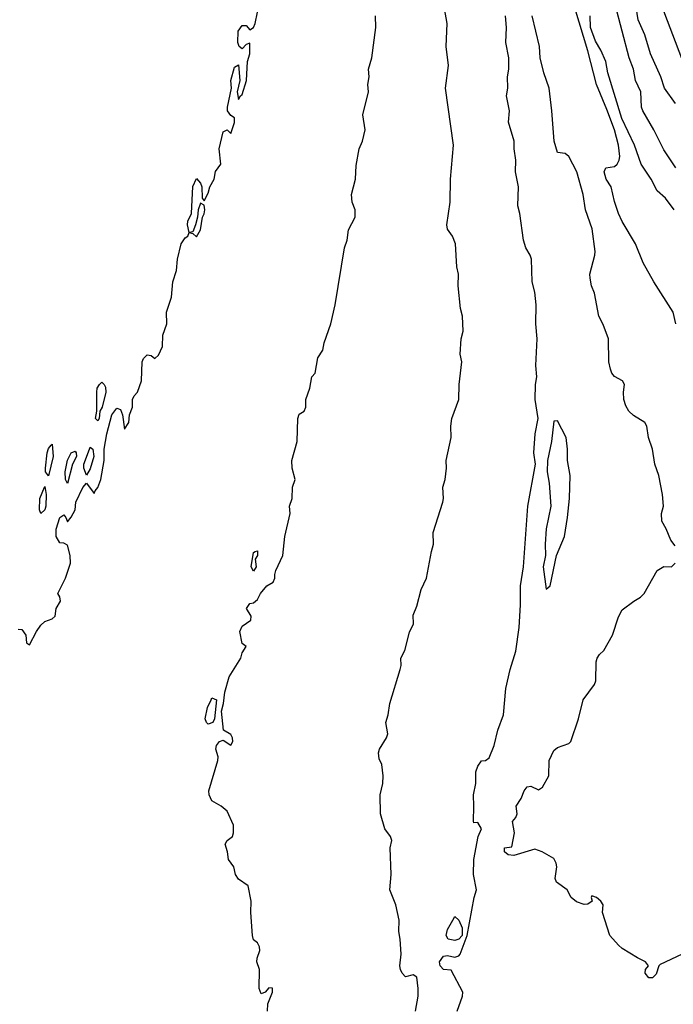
# Model space of a CAD drawing. Header units: metres. Extents: x -46681 to -43747, y -240911 to -237677.
# Tile 365 of 656: x -44839 to -44753, y -240104 to -239975. Entities that reach past the tile are written whole.
import ezdxf

# ---------------------------------------------------------------- set-up
doc = ezdxf.new("R2010")
doc.units = ezdxf.units.M
doc.layers.add('CONTOUR_INDEX', color=1, linetype='Continuous')
doc.layers.add('CONTOUR_INTER', color=3, linetype='Continuous')

msp = doc.modelspace()

# ---------------------------------------------------------------- linework, layer by layer
at = {"layer": 'CONTOUR_INDEX'}
for points, elevation in [([(-44839.6, -240054.74), (-44839.1, -240054.77), (-44838.56, -240055.52), (-44838.51, -240056.52), (-44838.1, -240056.77), (-44837.16, -240055.02), (-44836.6, -240054.22), (-44836.1, -240053.7), (-44835.1, -240053.35), (-44834.73, -240053.02), (-44834.6, -240052.02), (-44834.01, -240051.02), (-44834.1, -240050.46), (-44834.38, -240050.02), (-44833.36, -240048.02), (-44832.69, -240046.02), (-44832.74, -240045.02), (-44833.1, -240043.68), (-44833.6, -240043.4), (-44834.1, -240043.36), (-44834.61, -240042.52), (-44834.6, -240041.55), (-44834.1, -240040.04), (-44833.6, -240039.69), (-44833.32, -240040.02), (-44833.1, -240040.62), (-44832.6, -240039.98), (-44832.11, -240039.02), (-44831.99, -240038.02), (-44831.1, -240036.09), (-44830.6, -240035.52), (-44829.6, -240036.88), (-44829.46, -240036.52), (-44829.1, -240036.1), (-44828.7, -240035.02), (-44828.28, -240032.52), (-44828.27, -240031.02), (-44827.93, -240029.02), (-44827.27, -240026.52), (-44826.6, -240025.64), (-44826.1, -240025.83), (-44825.85, -240026.52), (-44825.6, -240028.41), (-44825.01, -240027.52), (-44824.94, -240026.52), (-44824.54, -240025.52), (-44824.56, -240024.52), (-44824.34, -240024.02), (-44823.9, -240023.52), (-44823.37, -240022.02), (-44823.26, -240019.52), (-44823.1, -240019.11), (-44822.6, -240018.64), (-44822.1, -240018.69), (-44821.6, -240019.1), (-44821.1, -240018.66), (-44820.61, -240017.52), (-44820.54, -240016.02), (-44820.04, -240014.52), (-44820.05, -240013.02), (-44819.43, -240011.02), (-44819.25, -240009.02), (-44818.73, -240007.52), (-44818.62, -240006.02), (-44818.14, -240004.02), (-44817.6, -240003.24), (-44817.25, -240003.02), (-44817.1, -240002.52), (-44817.29, -240001.52), (-44817.24, -240001.02), (-44816.77, -240000.02), (-44816.6, -239996.48), (-44816.1, -239995.41), (-44815.59, -239996.02), (-44815.43, -239996.52), (-44815.38, -239998.02), (-44815.1, -239998.37), (-44814.6, -239997.34), (-44814.37, -239996.52), (-44813.81, -239995.52), (-44813.6, -239994.47), (-44812.91, -239993.52), (-44813.12, -239991.52), (-44812.6, -239989.29), (-44812.1, -239989.01), (-44811.6, -239989.51), (-44811.1, -239988.06), (-44811.1, -239987.43), (-44811.6, -239987.13), (-44812.02, -239986.52), (-44812.03, -239986.02), (-44811.52, -239983.52), (-44811.6, -239982.52), (-44811.1, -239980.78), (-44810.6, -239980.45), (-44810.41, -239982.52), (-44810.78, -239984.02), (-44810.6, -239985.01), (-44810.34, -239984.52), (-44810.1, -239984.35), (-44809.55, -239982.52), (-44809.41, -239980.02), (-44809.09, -239979.02), (-44809.1, -239977.61), (-44809.6, -239977.78), (-44810.1, -239978.36), (-44810.52, -239978.02), (-44810.66, -239977.52), (-44810.62, -239976.02), (-44810.1, -239975.29), (-44809.6, -239975.28), (-44809.1, -239975.83), (-44808.6, -239975.52), (-44808.4, -239975.02), (-44807.8, -239972.02)], 70), ([(-44753.05, -240014.52), (-44753.38, -240013.02), (-44755.94, -240009.02), (-44757.33, -240006.52), (-44758.33, -240004.02), (-44760.1, -240001.07), (-44760.59, -240000.02), (-44761.1, -239998.45), (-44761.55, -239996.52), (-44762.21, -239995.52), (-44762.46, -239994.52), (-44762.24, -239994.02), (-44761.1, -239993.82), (-44760.74, -239993.52), (-44760.49, -239993.02), (-44760.41, -239992.52), (-44760.6, -239991.04), (-44761.11, -239989.02), (-44762.1, -239986.31), (-44763.49, -239983.02), (-44764.6, -239978.6), (-44766.91, -239971.02)], 75), ([(-44815.6, -239998.66), (-44815.91, -239999.52), (-44815.97, -240000.52), (-44816.23, -240001.52), (-44816.6, -240002.43), (-44817.09, -240002.52), (-44816.6, -240002.64), (-44816.1, -240003.1), (-44815.6, -240002.19), (-44815.34, -240000.52), (-44815.1, -240000.07), (-44815.02, -239999.52), (-44815.1, -239998.93), (-44815.6, -239998.66)], 70), ([(-44828.89, -240022.52), (-44828.6, -240022.2), (-44828.26, -240022.52), (-44828.1, -240022.88), (-44828.04, -240023.52), (-44828.54, -240025.52), (-44828.86, -240026.02), (-44828.95, -240027.02), (-44829.1, -240027.32), (-44829.43, -240027.02), (-44829.24, -240026.02), (-44829.25, -240023.52), (-44829.18, -240023.02), (-44828.89, -240022.52)], 70), ([(-44835.26, -240030.52), (-44835.1, -240030.39), (-44834.97, -240032.02), (-44835.6, -240034.56), (-44835.99, -240034.02), (-44836.01, -240033.52), (-44835.76, -240031.52), (-44835.6, -240030.93), (-44835.26, -240030.52)], 70), ([(-44832.62, -240031.52), (-44832.1, -240031.31), (-44831.96, -240031.52), (-44831.92, -240032.02), (-44832.42, -240033.02), (-44833.1, -240035.55), (-44833.35, -240035.02), (-44833.42, -240034.02), (-44833.1, -240032.49), (-44832.62, -240031.52)], 70), ([(-44830.21, -240031.02), (-44830.1, -240030.77), (-44829.78, -240031.02), (-44829.63, -240032.02), (-44830.1, -240033.61), (-44830.6, -240034.46), (-44830.96, -240033.52), (-44830.93, -240033.02), (-44830.21, -240031.02)], 70), ([(-44836.12, -240036.02), (-44836.1, -240035.93), (-44835.92, -240037.02), (-44835.96, -240038.52), (-44836.1, -240039.03), (-44836.6, -240039.52), (-44836.79, -240039.02), (-44836.73, -240037.52), (-44836.12, -240036.02)], 70)]:
    msp.add_lwpolyline(points, dxfattribs=dict(at, elevation=elevation))
at = {"layer": 'CONTOUR_INTER'}
for points, elevation in [([(-44753.08, -239985.52), (-44754.52, -239983.52), (-44755.01, -239982.02), (-44756.35, -239979.02), (-44757.12, -239976.52), (-44757.98, -239974.52), (-44758.37, -239972.02)], 78), ([(-44751.91, -239980.52), (-44755.31, -239971.52)], 79), ([(-44787.29, -240105.02), (-44786.93, -240103.02), (-44786.93, -240102.02), (-44787.12, -240100.52), (-44787.6, -240100.22), (-44788.6, -240100.5), (-44789.04, -240100.02), (-44789.27, -240099.52), (-44789.34, -240099.02), (-44789.2, -240097.52), (-44789.32, -240095.52), (-44789.5, -240094.52), (-44789.46, -240093.02), (-44789.87, -240091.02), (-44790.67, -240089.02), (-44790.52, -240087.02), (-44790.65, -240083.52), (-44790.41, -240082.52), (-44790.58, -240082.02), (-44791.35, -240081.02), (-44791.92, -240079.02), (-44791.95, -240076.52), (-44791.61, -240075.02), (-44791.56, -240074.02), (-44791.73, -240072.52), (-44792.1, -240071.79), (-44792.18, -240071.02), (-44792.03, -240070.52), (-44791.1, -240069.02), (-44790.93, -240068.52), (-44791.18, -240067.02), (-44790.88, -240066.02), (-44790.69, -240064.52), (-44789.31, -240060.02), (-44789.19, -240059.52), (-44789.24, -240058.52), (-44788.69, -240057.52), (-44788.1, -240055.12), (-44787.55, -240054.02), (-44787.6, -240052.9), (-44787.1, -240051.69), (-44786.53, -240049.52), (-44785.84, -240048.02), (-44785.21, -240044.52), (-44784.92, -240043.52), (-44784.95, -240042.02), (-44783.69, -240038.02), (-44783.61, -240037.52), (-44783.69, -240036.02), (-44783.41, -240035.02), (-44783.21, -240033.52), (-44783.25, -240032.52), (-44782.6, -240029.52), (-44782.63, -240028.02), (-44782.5, -240027.02), (-44781.58, -240024.52), (-44781.56, -240022.52), (-44781.22, -240019.52), (-44781.43, -240018.52), (-44781.27, -240016.52), (-44781.03, -240015.52), (-44781.1, -240013.52), (-44781.39, -240012.52), (-44781.67, -240009.52), (-44781.62, -240008.02), (-44781.84, -240007.02), (-44782.03, -240004.02), (-44782.41, -240003.02), (-44783.1, -240002.08), (-44783.19, -240001.52), (-44782.72, -239998.52), (-44782.7, -239995.52), (-44782.28, -239991.02), (-44783.34, -239983.52), (-44782.94, -239980.52), (-44783.25, -239978.02), (-44783.12, -239975.02), (-44783.5, -239973.02)], 72), ([(-44753.02, -239994.02), (-44754.6, -239991.65), (-44755.91, -239989.02), (-44757.37, -239986.52), (-44757.57, -239986.02), (-44757.63, -239984.02), (-44758.35, -239982.52), (-44758.61, -239981.02), (-44759.18, -239979.52), (-44761, -239972.52)], 77), ([(-44806.76, -240105.02), (-44806.71, -240104.02), (-44806.12, -240102.52), (-44806.1, -240101.96), (-44806.6, -240101.91), (-44807.1, -240102.52), (-44807.6, -240102.74), (-44807.86, -240102.02), (-44807.83, -240099.52), (-44808.2, -240098.52), (-44808.15, -240098.02), (-44807.77, -240097.02), (-44807.81, -240096.52), (-44808.09, -240096.02), (-44808.6, -240095.62), (-44808.74, -240095.02), (-44808.99, -240092.02), (-44808.92, -240090.52), (-44809.32, -240088.52), (-44810.6, -240087.61), (-44810.98, -240087.02), (-44811.2, -240086.02), (-44811.89, -240085.02), (-44812.03, -240084.02), (-44812.33, -240083.02), (-44812.09, -240082.52), (-44811.39, -240082.02), (-44811.23, -240081.52), (-44811.25, -240080.52), (-44812.1, -240078.68), (-44812.87, -240078.02), (-44814.1, -240077.3), (-44814.45, -240076.52), (-44814.5, -240076.02), (-44813.32, -240072.02), (-44813.27, -240071.52), (-44813.57, -240070.52), (-44813.49, -240070.02), (-44813.1, -240069.53), (-44812.6, -240069.33), (-44811.6, -240069.98), (-44811.32, -240069.52), (-44811.37, -240069.02), (-44811.6, -240068.59), (-44812.57, -240068.02), (-44812.83, -240065.52), (-44812.56, -240064.52), (-44812.39, -240063.02), (-44811.82, -240061.02), (-44810.3, -240058.52), (-44810.1, -240057.84), (-44809.59, -240057.02), (-44810.1, -240056.59), (-44810.4, -240055.02), (-44810.1, -240054.31), (-44808.97, -240053.52), (-44808.92, -240053.02), (-44809.54, -240052.02), (-44809.1, -240051.33), (-44808.6, -240051.27), (-44808.1, -240050.81), (-44807.7, -240050.02), (-44806.88, -240049.02), (-44806.02, -240048.52), (-44805.8, -240048.02), (-44805.82, -240047.52), (-44805.67, -240047.02), (-44804.75, -240045.02), (-44804.49, -240042.52), (-44803.78, -240039.52), (-44803.9, -240038.52), (-44803.52, -240037.52), (-44803.49, -240036.02), (-44803.15, -240035.02), (-44803.52, -240033.52), (-44803.57, -240032.52), (-44802.86, -240030.02), (-44802.77, -240027.02), (-44802.6, -240026.44), (-44801.95, -240026.02), (-44801.73, -240025.52), (-44801.72, -240024.52), (-44801.21, -240023.02), (-44800.96, -240021.52), (-44800.52, -240021.02), (-44800.13, -240019.02), (-44799.51, -240018.02), (-44799.32, -240017.02), (-44798.45, -240014.52), (-44797.85, -240012.02), (-44796.65, -240004.52), (-44796.28, -240003.52), (-44796.1, -240002.17), (-44795.22, -240000.52), (-44795.24, -239999.52), (-44795.64, -239998.52), (-44795.71, -239997.52), (-44795.19, -239995.52), (-44795.1, -239993.71), (-44794.73, -239991.52), (-44794.28, -239990.52), (-44793.92, -239989.02), (-44794.22, -239987.02), (-44793.48, -239984.02), (-44793.55, -239983.02), (-44793.4, -239982.02), (-44793.46, -239981.02), (-44793.06, -239979.52), (-44792.51, -239975.52), (-44792.58, -239974.02)], 71), ([(-44781.8, -240105.02), (-44781.12, -240103.02), (-44781.07, -240102.52), (-44782.6, -240099.6), (-44783.6, -240099.5), (-44784.06, -240099.02), (-44784.15, -240098.52), (-44783.6, -240097.77), (-44783.1, -240097.66), (-44782.1, -240097.88), (-44781.6, -240097.73), (-44781.43, -240097.52), (-44780.5, -240095.02), (-44779.59, -240090.02), (-44779.26, -240089.02), (-44779.68, -240087.02), (-44779.62, -240085.02), (-44779.05, -240082.02), (-44778.6, -240081.02), (-44779.1, -240080.17), (-44779.6, -240080.23), (-44779.68, -240080.02), (-44779.6, -240078.02), (-44779.68, -240076.52), (-44779.37, -240075.02), (-44779.34, -240073.52), (-44779.1, -240072.77), (-44778.6, -240072.06), (-44778.1, -240071.99), (-44777.6, -240071.65), (-44776.95, -240070.02), (-44776.48, -240068.02), (-44775.72, -240066.02), (-44775.39, -240062.52), (-44774.82, -240060.02), (-44774.1, -240057.64), (-44773.65, -240054.52), (-44773.46, -240051.52), (-44773.49, -240049.02), (-44773.09, -240046.52), (-44772.52, -240038.52), (-44771.49, -240033.02), (-44771.73, -240031.52), (-44771.54, -240029.02), (-44771.14, -240027.02), (-44771.53, -240024.52), (-44771.49, -240022.52), (-44771.31, -240021.52), (-44771.46, -240020.02), (-44771.3, -240016.52), (-44771.48, -240014.52), (-44771.43, -240012.02), (-44771.6, -240010.37), (-44771.95, -240009.02), (-44772.04, -240006.02), (-44772.19, -240005.52), (-44772.76, -240004.52), (-44773.09, -240003.52), (-44773.56, -240000.02), (-44773.82, -239999.02), (-44773.76, -239996.52), (-44774.14, -239994.52), (-44774.08, -239993.02), (-44774.31, -239991.52), (-44774.31, -239990.52), (-44775.04, -239988.02), (-44774.91, -239986.52), (-44775.32, -239984.52), (-44775.14, -239983.52), (-44775.2, -239982.02), (-44775.03, -239981.02), (-44775.02, -239979.52), (-44775.39, -239977.52), (-44775.33, -239975.52), (-44775.44, -239974.02)], 73), ([(-44753.1, -240043.75), (-44753.71, -240043.02), (-44754.3, -240041.52), (-44754.86, -240040.52), (-44754.92, -240039.52), (-44754.65, -240038.52), (-44754.8, -240037.02), (-44755.28, -240034.52), (-44755.8, -240033.02), (-44756.12, -240031.02), (-44756.64, -240029.52), (-44756.85, -240028.02), (-44757.1, -240027.52), (-44758.6, -240026.6), (-44759.2, -240026.02), (-44759.6, -240025.35), (-44759.89, -240024.52), (-44759.94, -240023.52), (-44759.8, -240022.52), (-44760.06, -240022.02), (-44761.1, -240021.47), (-44761.45, -240021.02), (-44761.63, -240020.52), (-44761.86, -240019.52), (-44761.89, -240016.52), (-44762.6, -240014.62), (-44763.16, -240013.52), (-44763.72, -240010.52), (-44764.14, -240009.52), (-44764.32, -240008.52), (-44764.34, -240008.02), (-44763.68, -240005.52), (-44763.66, -240005.02), (-44764.04, -240002.02), (-44764.92, -239999.52), (-44765.22, -239997.52), (-44766.08, -239994.52), (-44767.13, -239992.52), (-44767.6, -239992.11), (-44768.6, -239991.97), (-44769.05, -239990.52), (-44769.34, -239986.52), (-44769.72, -239983.52), (-44770.4, -239981.52), (-44770.88, -239979.52), (-44770.98, -239978.02), (-44771.92, -239974.02)], 74), ([(-44753.26, -239999.52), (-44754.4, -239998.02), (-44755.47, -239997.02), (-44756.26, -239995.52), (-44757.59, -239993.52), (-44758.49, -239991.02), (-44760.14, -239987.52), (-44761.98, -239981.52), (-44762.23, -239980.02), (-44762.9, -239978.52), (-44763.6, -239977.35), (-44764.27, -239975.52), (-44764.29, -239974.02)], 76), ([(-44769.1, -240027.34), (-44769.39, -240030.02), (-44769.92, -240032.52), (-44769.96, -240034.02), (-44769.72, -240035.52), (-44769.5, -240038.52), (-44770.09, -240041.52), (-44770.24, -240043.52), (-44770.17, -240045.02), (-44770.48, -240046.52), (-44770.1, -240049.44), (-44769.58, -240049.02), (-44768.72, -240045.02), (-44767.69, -240042.52), (-44767.27, -240040.02), (-44767.03, -240037.52), (-44766.95, -240034.52), (-44767.28, -240032.52), (-44767.27, -240031.02), (-44767.48, -240029.52), (-44768.6, -240027.32), (-44769.1, -240027.34)], 73), ([(-44808.39, -240044.52), (-44808.1, -240044.42), (-44808.09, -240045.02), (-44808.38, -240045.52), (-44808.28, -240046.52), (-44808.6, -240047.11), (-44808.91, -240046.52), (-44808.6, -240044.62), (-44808.39, -240044.52)], 71), ([(-44752.18, -240097.52), (-44755.1, -240098.87), (-44755.26, -240099.02), (-44755.6, -240100.11), (-44756.1, -240100.61), (-44756.6, -240100.61), (-44757.09, -240100.02), (-44757.01, -240099.52), (-44756.62, -240099.02), (-44757.01, -240098.52), (-44758.1, -240098), (-44760.1, -240096.75), (-44760.6, -240096.33), (-44761.7, -240095.02), (-44762.69, -240092.02), (-44762.61, -240091.02), (-44762.92, -240090.52), (-44763.49, -240090.02), (-44764.1, -240089.8), (-44764.18, -240090.02), (-44764.06, -240090.52), (-44764.6, -240090.92), (-44765.1, -240090.95), (-44766.1, -240090.63), (-44766.82, -240090.02), (-44767.34, -240089.02), (-44768.76, -240088.02), (-44768.9, -240087.52), (-44768.71, -240086.02), (-44768.77, -240085.52), (-44769.1, -240084.92), (-44770.64, -240084.02), (-44771.6, -240083.69), (-44774.37, -240084.52), (-44775.1, -240084.43), (-44775.6, -240084.02), (-44775.58, -240083.52), (-44774.6, -240083.38), (-44774.28, -240081.52), (-44774.52, -240080.02), (-44774.08, -240079.52), (-44773.91, -240079.02), (-44774.04, -240078.02), (-44773.39, -240077.02), (-44772.99, -240076.02), (-44772.6, -240075.47), (-44772.1, -240075.37), (-44771.1, -240075.85), (-44770.6, -240075.53), (-44769.74, -240074.02), (-44769.69, -240072.02), (-44769.1, -240070.71), (-44768.6, -240070.32), (-44767.1, -240069.77), (-44766.86, -240069.52), (-44765.86, -240066.52), (-44765.23, -240064.02), (-44763.74, -240062.02), (-44763.55, -240061.52), (-44763.54, -240059.02), (-44763.39, -240058.52), (-44763.1, -240058.05), (-44762.51, -240057.52), (-44761.37, -240055.52), (-44760.6, -240053.12), (-44760.1, -240052.19), (-44758.55, -240051.02), (-44757.67, -240050.52), (-44757.19, -240050.02), (-44755.51, -240047.02), (-44754.6, -240046.46), (-44753.6, -240046.5), (-44753.12, -240046.02)], 74), ([(-44814.21, -240064.02), (-44814.1, -240063.76), (-44813.5, -240064.02), (-44813.76, -240066.52), (-44813.96, -240067.02), (-44814.6, -240067.23), (-44814.81, -240067.02), (-44815, -240066.52), (-44814.65, -240065.02), (-44814.21, -240064.02)], 71), ([(-44782.38, -240093.02), (-44782.1, -240092.52), (-44781.6, -240093.01), (-44781.14, -240094.02), (-44781.17, -240095.02), (-44781.6, -240095.51), (-44782.1, -240095.69), (-44783, -240095.52), (-44783.25, -240095.02), (-44783.1, -240094.24), (-44782.38, -240093.02)], 73)]:
    msp.add_lwpolyline(points, dxfattribs=dict(at, elevation=elevation))

doc.saveas('drawing.dxf')
